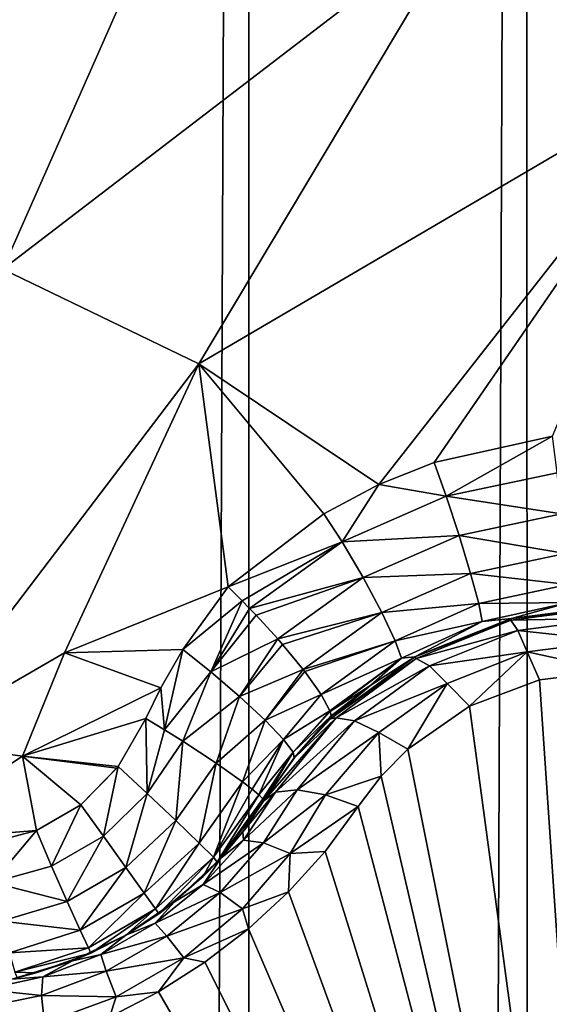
# Model space of a CAD drawing. Header units: metres. Extents: x -206 to 75, y -104 to 104.
# Tile 435 of 656: x -96.15 to -95.13, y 50.47 to 52.35. Entities that reach past the tile are written whole.
import ezdxf

# ---------------------------------------------------------------- set-up
doc = ezdxf.new("R2010")
doc.units = ezdxf.units.M
doc.layers.add('solid_01_1-CONSUMER_THERM_B_125288', color=7, linetype='CONTINUOUS')

msp = doc.modelspace()

# ---------------------------------------------------------------- linework, layer by layer
at = {"layer": 'solid_01_1-CONSUMER_THERM_B_125288'}
for points in [[(-95.179237, 63.683804), (-94.683701, 63.930634), (-95.160995, -63.721348)], [(-94.683701, 63.930634), (-94.66539, -63.968037), (-95.160995, -63.721348)], [(-95.711685, 63.53223), (-95.179237, 63.683804), (-95.693489, -63.569927)], [(-95.179237, 63.683804), (-95.160995, -63.721348), (-95.693489, -63.569927)], [(-76.404617, 63.580017, 75.400002), (-185.604614, 63.572178, 75.400002), (-92.716316, 42.429672, 75.400002)], [(-185.604614, 63.572178, 75.400002), (-93.500069, 42.491352, 75.400002), (-92.716316, 42.429672, 75.400002)], [(-185.604614, 63.572178, 75.400002), (-168.500076, 42.491318, 75.400002), (-93.500069, 42.491352, 75.400002)], [(-96.262909, 63.481071), (-95.711685, 63.53223), (-96.244728, -63.518929)], [(-95.711685, 63.53223), (-95.693489, -63.569927), (-96.244728, -63.518929)], [(-94.904015, 55.228691, 72.400002), (-105.25354, 48.577946, 72.400002), (-102.325867, 53.848759, 72.400002)], [(-94.904015, 55.228691, 72.400002), (-94.903542, 48.57869, 72.400002), (-105.25354, 48.577946, 72.400002)], [(-95.999763, 54.692722, 3.113388), (-96.23877, 54.97747, 2.826262), (-105.713226, 46.540829, 3.112886)], [(-95.481506, 54.962761, 3.5), (-95.141167, 53.669785, 3.5), (-104.854118, 45.517281, 3.5)], [(-95.481506, 54.962761, 3.5), (-104.854118, 45.517281, 3.5), (-95.949623, 54.907352, 3.5)], [(-95.949623, 54.907352, 3.5), (-104.854118, 45.517281, 3.5), (-96.411331, 54.815514, 3.5)], [(-95.999763, 54.692722, 3.113388), (-105.713226, 46.540829, 3.112886), (-105.444244, 46.220364, 3.325387)], [(-95.730453, 54.371861, 3.325905), (-95.999763, 54.692722, 3.113388), (-105.444244, 46.220364, 3.325387)], [(-95.730453, 54.371861, 3.325905), (-105.444244, 46.220364, 3.325387), (-105.154472, 45.875126, 3.455959)], [(-95.440338, 54.026215, 3.45631), (-95.730453, 54.371861, 3.325905), (-105.154472, 45.875126, 3.455959)], [(-95.440338, 54.026215, 3.45631), (-105.154472, 45.875126, 3.455959), (-104.854118, 45.517281, 3.5)], [(-95.440338, 54.026215, 3.45631), (-104.854118, 45.517281, 3.5), (-95.141167, 53.669785, 3.5)], [(-95.288589, 52.559952, 17.912331), (-94.832817, 52.264687, 18.055769), (-94.709366, 53.330734, 17.470345)], [(-96.294556, 52.938934, 17.595724), (-96.577385, 52.000168, 18.003803), (-95.778992, 52.786156, 17.75799)], [(-95.778992, 52.786156, 17.75799), (-96.577385, 52.000168, 18.003803), (-96.181168, 51.875515, 18.128504)], [(-95.778992, 52.786156, 17.75799), (-96.181168, 51.875515, 18.128504), (-95.288589, 52.559952, 17.912331)], [(-95.288589, 52.559952, 17.912331), (-96.181168, 51.875515, 18.128504), (-95.805466, 51.694023, 18.246748)], [(-95.288589, 52.559952, 17.912331), (-95.805466, 51.694023, 18.246748), (-94.832817, 52.264687, 18.055769)], [(-94.832817, 52.264687, 18.055769), (-95.805466, 51.694023, 18.246748), (-95.461296, 51.462643, 18.354891)], [(-95.355186, 51.505085, 18.346449), (-94.832817, 52.264687, 18.055769), (-95.461296, 51.462643, 18.354891)], [(-95.355186, 51.505085, 18.346449), (-95.128372, 51.555447, 18.336422), (-94.832817, 52.264687, 18.055769)], [(-96.355331, 50.971485, 18.393747), (-95.805466, 51.694023, 18.246748), (-96.181168, 51.875515, 18.128504)], [(-96.355331, 50.971485, 18.393747), (-96.062744, 51.140457, 18.393749), (-95.805466, 51.694023, 18.246748)], [(-96.062744, 51.140457, 18.393749), (-95.749413, 51.266682, 18.393747), (-95.805466, 51.694023, 18.246748)], [(-95.566223, 51.40675, 18.365993), (-95.461296, 51.462643, 18.354891), (-95.805466, 51.694023, 18.246748)], [(-95.749413, 51.266682, 18.393747), (-95.566223, 51.40675, 18.365993), (-95.805466, 51.694023, 18.246748)], [(-95.332443, 51.440636, 18.358753), (-95.128372, 51.555447, 18.336422), (-95.355186, 51.505085, 18.346449)], [(-95.332443, 51.440636, 18.358753), (-95.119804, 51.485401, 18.349483), (-95.128372, 51.555447, 18.336422)], [(-95.332443, 51.440636, 18.358753), (-95.355186, 51.505085, 18.346449), (-95.461296, 51.462643, 18.354891)], [(-95.111359, 51.406471, 18.3398), (-95.119804, 51.485401, 18.349483), (-95.332443, 51.440636, 18.358753)], [(-95.531532, 51.352921, 18.376822), (-95.461296, 51.462643, 18.354891), (-95.566223, 51.40675, 18.365993)], [(-95.531532, 51.352921, 18.376822), (-95.332443, 51.440636, 18.358753), (-95.461296, 51.462643, 18.354891)], [(-95.307526, 51.365269, 18.349089), (-95.332443, 51.440636, 18.358753), (-95.531532, 51.352921, 18.376822)], [(-95.111359, 51.406471, 18.3398), (-95.332443, 51.440636, 18.358753), (-95.307526, 51.365269, 18.349089)], [(-95.531532, 51.352921, 18.376822), (-95.566223, 51.40675, 18.365993), (-95.749413, 51.266682, 18.393747)], [(-95.111359, 51.406471, 18.3398), (-95.307526, 51.365269, 18.349089), (-95.103867, 51.330791, 18.302893)], [(-95.531532, 51.352921, 18.376822), (-95.749413, 51.266682, 18.393747), (-95.72271, 51.240097, 18.401197)], [(-95.531532, 51.352921, 18.376822), (-95.72271, 51.240097, 18.401197), (-95.708481, 51.225464, 18.402803)], [(-95.491272, 51.2845, 18.367188), (-95.531532, 51.352921, 18.376822), (-95.708481, 51.225464, 18.402803)], [(-95.307526, 51.365269, 18.349089), (-95.531532, 51.352921, 18.376822), (-95.491272, 51.2845, 18.367188)], [(-95.307526, 51.365269, 18.349089), (-95.491272, 51.2845, 18.367188), (-95.285324, 51.2925, 18.312248)], [(-95.307526, 51.365269, 18.349089), (-95.285324, 51.2925, 18.312248), (-95.103867, 51.330791, 18.302893)], [(-95.103867, 51.330791, 18.302893), (-95.285324, 51.2925, 18.312248), (-95.098694, 51.27161, 18.242765)], [(-95.491272, 51.2845, 18.367188), (-95.708481, 51.225464, 18.402803), (-95.696068, 51.212429, 18.402845)], [(-95.491272, 51.2845, 18.367188), (-95.696068, 51.212429, 18.402845), (-95.654778, 51.16713, 18.393162)], [(-95.491272, 51.2845, 18.367188), (-95.654778, 51.16713, 18.393162), (-95.455124, 51.217487, 18.330465)], [(-95.491272, 51.2845, 18.367188), (-95.455124, 51.217487, 18.330465), (-95.285324, 51.2925, 18.312248)], [(-95.285324, 51.2925, 18.312248), (-95.455124, 51.217487, 18.330465), (-95.269875, 51.235023, 18.25223)], [(-95.285324, 51.2925, 18.312248), (-95.269875, 51.235023, 18.25223), (-95.098694, 51.27161, 18.242765)], [(-95.836639, 51.147198, 18.416172), (-95.749413, 51.266682, 18.393747), (-96.062744, 51.140457, 18.393749)], [(-95.72271, 51.240097, 18.401197), (-95.749413, 51.266682, 18.393747), (-95.836639, 51.147198, 18.416172)], [(-95.098694, 51.27161, 18.242765), (-95.269875, 51.235023, 18.25223), (-95.096466, 51.236965, 18.170753)], [(-95.782913, 51.104206, 18.4196), (-95.72271, 51.240097, 18.401197), (-95.836639, 51.147198, 18.416172)], [(-95.782913, 51.104206, 18.4196), (-95.708481, 51.225464, 18.402803), (-95.72271, 51.240097, 18.401197)], [(-95.782913, 51.104206, 18.4196), (-95.696068, 51.212429, 18.402845), (-95.708481, 51.225464, 18.402803)], [(-95.455124, 51.217487, 18.330465), (-95.429626, 51.163494, 18.270639), (-95.269875, 51.235023, 18.25223)], [(-95.269875, 51.235023, 18.25223), (-95.429626, 51.163494, 18.270639), (-95.263084, 51.200706, 18.180346)], [(-95.269875, 51.235023, 18.25223), (-95.263084, 51.200706, 18.180346), (-95.096466, 51.236965, 18.170753)], [(-95.096466, 51.236965, 18.170753), (-95.263084, 51.200706, 18.180346), (-95.207436, 51.206371, 18.105028)], [(-95.208191, 51.2033, 16.839653), (-95.011162, 51.228828, 16.849575), (-95.207993, 51.206226, 16.876986)], [(-95.011162, 51.206738, 16.776274), (-95.011162, 51.228828, 16.849575), (-95.208191, 51.2033, 16.839653)], [(-95.011902, 51.231251, 16.884211), (-95.207436, 51.206371, 18.105028), (-95.207993, 51.206226, 16.876986)], [(-95.011162, 51.228828, 16.849575), (-95.011902, 51.231251, 16.884211), (-95.207993, 51.206226, 16.876986)], [(-95.096466, 51.236965, 18.170753), (-95.207436, 51.206371, 18.105028), (-95.011162, 51.231251, 18.098503)], [(-95.011902, 51.231251, 16.884211), (-95.011162, 51.231251, 18.098503), (-95.207436, 51.206371, 18.105028)], [(-95.782913, 51.104206, 18.4196), (-95.654778, 51.16713, 18.393162), (-95.696068, 51.212429, 18.402845)], [(-95.455124, 51.217487, 18.330465), (-95.654778, 51.16713, 18.393162), (-95.64563, 51.156643, 18.388723)], [(-95.455124, 51.217487, 18.330465), (-95.64563, 51.156643, 18.388723), (-95.606041, 51.108696, 18.356619)], [(-95.455124, 51.217487, 18.330465), (-95.606041, 51.108696, 18.356619), (-95.429626, 51.163494, 18.270639)], [(-95.207993, 51.206226, 16.876986), (-95.392235, 51.132847, 18.124289), (-95.392418, 51.132744, 16.855482)], [(-95.208191, 51.2033, 16.839653), (-95.207993, 51.206226, 16.876986), (-95.392418, 51.132744, 16.855482)], [(-95.389587, 51.129765, 16.810608), (-95.208191, 51.2033, 16.839653), (-95.392418, 51.132744, 16.855482)], [(-95.263084, 51.200706, 18.180346), (-95.392235, 51.132847, 18.124289), (-95.207436, 51.206371, 18.105028)], [(-95.207993, 51.206226, 16.876986), (-95.207436, 51.206371, 18.105028), (-95.392235, 51.132847, 18.124289)], [(-95.194695, 51.183243, 16.767012), (-95.208191, 51.2033, 16.839653), (-95.389587, 51.129765, 16.810608)], [(-95.194695, 51.183243, 16.767012), (-95.011162, 51.206738, 16.776274), (-95.208191, 51.2033, 16.839653)], [(-95.194695, 51.183243, 16.767012), (-95.011154, 51.163498, 16.713093), (-95.011162, 51.206738, 16.776274)], [(-95.429626, 51.163494, 18.270639), (-95.417969, 51.130013, 18.198986), (-95.263084, 51.200706, 18.180346)], [(-95.263084, 51.200706, 18.180346), (-95.417969, 51.130013, 18.198986), (-95.392235, 51.132847, 18.124289)], [(-95.364067, 51.115448, 16.739864), (-95.194695, 51.183243, 16.767012), (-95.389587, 51.129765, 16.810608)], [(-95.364067, 51.115448, 16.739864), (-95.176895, 51.142559, 16.704649), (-95.194695, 51.183243, 16.767012)], [(-95.194695, 51.183243, 16.767012), (-95.176895, 51.142559, 16.704649), (-95.011154, 51.163498, 16.713093)], [(-95.782913, 51.104206, 18.4196), (-95.727676, 51.056965, 18.402061), (-95.654778, 51.16713, 18.393162)], [(-95.727676, 51.056965, 18.402061), (-95.64563, 51.156643, 18.388723), (-95.654778, 51.16713, 18.393162)], [(-95.836639, 51.147198, 18.416172), (-96.062744, 51.140457, 18.393749), (-95.878609, 51.073784, 18.426382)], [(-95.871391, 50.99308, 18.433228), (-95.836639, 51.147198, 18.416172), (-95.878609, 51.073784, 18.426382)], [(-95.782913, 51.104206, 18.4196), (-95.836639, 51.147198, 18.416172), (-95.871391, 50.99308, 18.433228)], [(-95.727676, 51.056965, 18.402061), (-95.606041, 51.108696, 18.356619), (-95.64563, 51.156643, 18.388723)], [(-95.429626, 51.163494, 18.270639), (-95.606041, 51.108696, 18.356619), (-95.602737, 51.104458, 18.352715)], [(-95.429626, 51.163494, 18.270639), (-95.602737, 51.104458, 18.352715), (-95.571434, 51.06078, 18.298189)], [(-95.429626, 51.163494, 18.270639), (-95.571434, 51.06078, 18.298189), (-95.417969, 51.130013, 18.198986)], [(-95.011154, 51.163498, 16.713093), (-95.176895, 51.142559, 16.704649), (-95.011192, 51.106247, 16.667709)], [(-96.143593, 50.942589, 18.426445), (-96.062744, 51.140457, 18.393749), (-96.355331, 50.971485, 18.393747)], [(-95.878609, 51.073784, 18.426382), (-96.062744, 51.140457, 18.393749), (-96.143593, 50.942589, 18.426445)], [(-95.417969, 51.130013, 18.198986), (-95.571434, 51.06078, 18.298189), (-95.554657, 51.029728, 18.230299)], [(-95.417969, 51.130013, 18.198986), (-95.554657, 51.029728, 18.230299), (-95.554138, 51.028282, 18.225767)], [(-95.417969, 51.130013, 18.198986), (-95.554138, 51.028282, 18.225767), (-95.4767, 51.078827, 18.138412)], [(-95.392418, 51.132744, 16.855482), (-95.553978, 51.014175, 18.155281), (-95.554077, 51.014076, 16.819864)], [(-95.389587, 51.129765, 16.810608), (-95.392418, 51.132744, 16.855482), (-95.554077, 51.014076, 16.819864)], [(-95.54258, 51.016243, 16.764397), (-95.389587, 51.129765, 16.810608), (-95.554077, 51.014076, 16.819864)], [(-95.392418, 51.132744, 16.855482), (-95.4767, 51.078827, 18.138412), (-95.553978, 51.014175, 18.155281)], [(-95.364067, 51.115448, 16.739864), (-95.389587, 51.129765, 16.810608), (-95.54258, 51.016243, 16.764397)], [(-95.417969, 51.130013, 18.198986), (-95.4767, 51.078827, 18.138412), (-95.392235, 51.132847, 18.124289)], [(-95.392418, 51.132744, 16.855482), (-95.392235, 51.132847, 18.124289), (-95.4767, 51.078827, 18.138412)], [(-95.364067, 51.115448, 16.739864), (-95.330322, 51.081974, 16.679846), (-95.176895, 51.142559, 16.704649)], [(-95.176895, 51.142559, 16.704649), (-95.330322, 51.081974, 16.679846), (-95.287415, 51.038219, 16.63912)], [(-95.176895, 51.142559, 16.704649), (-95.287415, 51.038219, 16.63912), (-95.153236, 51.08905, 16.660555)], [(-95.176895, 51.142559, 16.704649), (-95.153236, 51.08905, 16.660555), (-95.011192, 51.106247, 16.667709)], [(-95.727676, 51.056965, 18.402061), (-95.67878, 51.011639, 18.36202), (-95.606041, 51.108696, 18.356619)], [(-95.67878, 51.011639, 18.36202), (-95.602737, 51.104458, 18.352715), (-95.606041, 51.108696, 18.356619)], [(-95.507553, 51.010471, 16.696568), (-95.364067, 51.115448, 16.739864), (-95.54258, 51.016243, 16.764397)], [(-95.507553, 51.010471, 16.696568), (-95.330322, 51.081974, 16.679846), (-95.364067, 51.115448, 16.739864)], [(-95.782913, 51.104206, 18.4196), (-95.871391, 50.99308, 18.433228), (-95.836479, 50.971096, 18.42696)], [(-95.782913, 51.104206, 18.4196), (-95.836479, 50.971096, 18.42696), (-95.727676, 51.056965, 18.402061)], [(-95.67878, 51.011639, 18.36202), (-95.571434, 51.06078, 18.298189), (-95.602737, 51.104458, 18.352715)], [(-95.153236, 51.08905, 16.660555), (-95.287415, 51.038219, 16.63912), (-95.010834, 48.981251, 15.440842)], [(-95.011192, 51.106247, 16.667709), (-95.153236, 51.08905, 16.660555), (-95.010834, 48.981251, 15.440842)], [(-95.906952, 51.014896, 18.432564), (-95.878609, 51.073784, 18.426382), (-96.143593, 50.942589, 18.426445)], [(-95.871391, 50.99308, 18.433228), (-95.878609, 51.073784, 18.426382), (-95.906952, 51.014896, 18.432564)], [(-95.4767, 51.078827, 18.138412), (-95.554138, 51.028282, 18.225767), (-95.552261, 51.019875, 18.193224)], [(-95.4767, 51.078827, 18.138412), (-95.552261, 51.019875, 18.193224), (-95.553978, 51.014175, 18.155281)], [(-95.507553, 51.010471, 16.696568), (-95.461044, 50.98774, 16.64016), (-95.330322, 51.081974, 16.679846)], [(-95.330322, 51.081974, 16.679846), (-95.461044, 50.98774, 16.64016), (-95.405891, 50.955887, 16.603491)], [(-95.330322, 51.081974, 16.679846), (-95.405891, 50.955887, 16.603491), (-95.287415, 51.038219, 16.63912)], [(-95.727676, 51.056965, 18.402061), (-95.836479, 50.971096, 18.42696), (-95.772507, 50.929127, 18.394554)], [(-95.727676, 51.056965, 18.402061), (-95.772507, 50.929127, 18.394554), (-95.67878, 51.011639, 18.36202)], [(-95.67878, 51.011639, 18.36202), (-95.643517, 50.974792, 18.304127), (-95.571434, 51.06078, 18.298189)], [(-95.643517, 50.974792, 18.304127), (-95.554657, 51.029728, 18.230299), (-95.571434, 51.06078, 18.298189)], [(-95.287415, 51.038219, 16.63912), (-95.405891, 50.955887, 16.603491), (-95.010834, 48.981251, 15.440842)], [(-95.960411, 50.922913, 18.438087), (-95.906952, 51.014896, 18.432564), (-96.143593, 50.942589, 18.426445)], [(-95.904915, 50.871403, 18.430729), (-95.906952, 51.014896, 18.432564), (-95.960411, 50.922913, 18.438087)], [(-95.904915, 50.871403, 18.430729), (-95.871391, 50.99308, 18.433228), (-95.906952, 51.014896, 18.432564)], [(-95.54258, 51.016243, 16.764397), (-95.681831, 50.856304, 16.770613), (-95.658752, 50.873505, 16.703558)], [(-95.54258, 51.016243, 16.764397), (-95.622864, 50.939568, 16.79689), (-95.681831, 50.856304, 16.770613)], [(-95.507553, 51.010471, 16.696568), (-95.54258, 51.016243, 16.764397), (-95.658752, 50.873505, 16.703558)], [(-95.643517, 50.974792, 18.304127), (-95.625351, 50.950562, 18.237627), (-95.554657, 51.029728, 18.230299)], [(-95.625351, 50.950562, 18.237627), (-95.554138, 51.028282, 18.225767), (-95.554657, 51.029728, 18.230299)], [(-95.625351, 50.950562, 18.237627), (-95.552261, 51.019875, 18.193224), (-95.554138, 51.028282, 18.225767)], [(-95.625351, 50.950562, 18.237627), (-95.62307, 50.939312, 18.172096), (-95.552261, 51.019875, 18.193224)], [(-95.62307, 50.939312, 18.172096), (-95.553978, 51.014175, 18.155281), (-95.552261, 51.019875, 18.193224)], [(-95.554077, 51.014076, 16.819864), (-95.553978, 51.014175, 18.155281), (-95.62307, 50.939312, 18.172096)], [(-95.554077, 51.014076, 16.819864), (-95.62307, 50.939312, 18.172096), (-95.622864, 50.939568, 16.79689)], [(-95.54258, 51.016243, 16.764397), (-95.554077, 51.014076, 16.819864), (-95.622864, 50.939568, 16.79689)], [(-95.67878, 51.011639, 18.36202), (-95.772507, 50.929127, 18.394554), (-95.722023, 50.893562, 18.338903)], [(-95.67878, 51.011639, 18.36202), (-95.722023, 50.893562, 18.338903), (-95.643517, 50.974792, 18.304127)], [(-95.507553, 51.010471, 16.696568), (-95.658752, 50.873505, 16.703558), (-95.617218, 50.877972, 16.639465)], [(-95.507553, 51.010471, 16.696568), (-95.617218, 50.877972, 16.639465), (-95.461044, 50.98774, 16.64016)], [(-95.904915, 50.871403, 18.430729), (-95.836479, 50.971096, 18.42696), (-95.871391, 50.99308, 18.433228)], [(-95.461044, 50.98774, 16.64016), (-95.617218, 50.877972, 16.639465), (-95.563133, 50.868511, 16.588625)], [(-95.461044, 50.98774, 16.64016), (-95.563133, 50.868511, 16.588625), (-95.456703, 50.904125, 16.580469)], [(-95.461044, 50.98774, 16.64016), (-95.456703, 50.904125, 16.580469), (-95.405891, 50.955887, 16.603491)], [(-96.143593, 50.942589, 18.426445), (-96.355331, 50.971485, 18.393747), (-96.390526, 50.778667, 18.426289)], [(-95.904915, 50.871403, 18.430729), (-95.849815, 50.819401, 18.397264), (-95.836479, 50.971096, 18.42696)], [(-95.849815, 50.819401, 18.397264), (-95.772507, 50.929127, 18.394554), (-95.836479, 50.971096, 18.42696)], [(-95.643517, 50.974792, 18.304127), (-95.722023, 50.893562, 18.338903), (-95.703682, 50.879463, 18.304218)], [(-95.643517, 50.974792, 18.304127), (-95.703682, 50.879463, 18.304218), (-95.690651, 50.86837, 18.266209)], [(-95.643517, 50.974792, 18.304127), (-95.690651, 50.86837, 18.266209), (-95.625351, 50.950562, 18.237627)], [(-96.116348, 50.800217, 18.439516), (-96.143593, 50.942589, 18.426445), (-96.390526, 50.778667, 18.426289)], [(-95.963043, 50.919422, 18.438204), (-95.960411, 50.922913, 18.438087), (-96.143593, 50.942589, 18.426445)], [(-96.031685, 50.84956, 18.439503), (-95.963043, 50.919422, 18.438204), (-96.143593, 50.942589, 18.426445)], [(-96.116348, 50.800217, 18.439516), (-96.031685, 50.84956, 18.439503), (-96.143593, 50.942589, 18.426445)], [(-95.625351, 50.950562, 18.237627), (-95.690651, 50.86837, 18.266209), (-95.683296, 50.860569, 18.225876)], [(-95.625351, 50.950562, 18.237627), (-95.683296, 50.860569, 18.225876), (-95.681831, 50.856304, 18.184393)], [(-95.62307, 50.939312, 18.172096), (-95.625351, 50.950562, 18.237627), (-95.681831, 50.856304, 18.184393)], [(-95.622864, 50.939568, 16.79689), (-95.681831, 50.856304, 18.184393), (-95.681831, 50.856304, 16.770613)], [(-95.622864, 50.939568, 16.79689), (-95.62307, 50.939312, 18.172096), (-95.681831, 50.856304, 18.184393)], [(-95.405891, 50.955887, 16.603491), (-95.456703, 50.904125, 16.580469), (-95.010834, 48.981251, 15.440842)], [(-96.031685, 50.84956, 18.439503), (-95.960411, 50.922913, 18.438087), (-95.963043, 50.919422, 18.438204)], [(-95.988319, 50.789375, 18.430349), (-95.960411, 50.922913, 18.438087), (-96.031685, 50.84956, 18.439503)], [(-95.988319, 50.789375, 18.430349), (-95.904915, 50.871403, 18.430729), (-95.960411, 50.922913, 18.438087)], [(-95.849815, 50.819401, 18.397264), (-95.804916, 50.776104, 18.338661), (-95.772507, 50.929127, 18.394554)], [(-95.804916, 50.776104, 18.338661), (-95.722023, 50.893562, 18.338903), (-95.772507, 50.929127, 18.394554)], [(-95.563133, 50.868511, 16.588625), (-95.500633, 50.846233, 16.554106), (-95.456703, 50.904125, 16.580469)], [(-95.456703, 50.904125, 16.580469), (-95.500633, 50.846233, 16.554106), (-95.010834, 48.981251, 15.440842)], [(-95.804916, 50.776104, 18.338661), (-95.777901, 50.748905, 18.264473), (-95.722023, 50.893562, 18.338903)], [(-95.777901, 50.748905, 18.264473), (-95.703682, 50.879463, 18.304218), (-95.722023, 50.893562, 18.338903)], [(-95.988319, 50.789375, 18.430349), (-95.94532, 50.729504, 18.395987), (-95.904915, 50.871403, 18.430729)], [(-95.94532, 50.729504, 18.395987), (-95.849815, 50.819401, 18.397264), (-95.904915, 50.871403, 18.430729)], [(-95.777901, 50.748905, 18.264473), (-95.690651, 50.86837, 18.266209), (-95.703682, 50.879463, 18.304218)], [(-95.777901, 50.748905, 18.264473), (-95.770386, 50.739624, 18.188536), (-95.690651, 50.86837, 18.266209)], [(-95.683296, 50.860569, 18.225876), (-95.690651, 50.86837, 18.266209), (-95.770386, 50.739624, 18.188536)], [(-95.658752, 50.873505, 16.703558), (-95.681831, 50.856304, 16.770613), (-95.721596, 50.797989, 16.735821)], [(-95.7201, 50.781948, 16.652727), (-95.658752, 50.873505, 16.703558), (-95.721596, 50.797989, 16.735821)], [(-95.617218, 50.877972, 16.639465), (-95.658752, 50.873505, 16.703558), (-95.7201, 50.781948, 16.652727)], [(-95.681671, 50.77663, 16.586761), (-95.617218, 50.877972, 16.639465), (-95.7201, 50.781948, 16.652727)], [(-95.563133, 50.868511, 16.588625), (-95.617218, 50.877972, 16.639465), (-95.681671, 50.77663, 16.586761)], [(-95.681671, 50.77663, 16.586761), (-95.630791, 50.756004, 16.53344), (-95.563133, 50.868511, 16.588625)], [(-95.563133, 50.868511, 16.588625), (-95.630791, 50.756004, 16.53344), (-95.500633, 50.846233, 16.554106)], [(-96.088127, 50.731674, 18.430347), (-96.031685, 50.84956, 18.439503), (-96.116348, 50.800217, 18.439516)], [(-96.088127, 50.731674, 18.430347), (-95.988319, 50.789375, 18.430349), (-96.031685, 50.84956, 18.439503)], [(-95.683296, 50.860569, 18.225876), (-95.770386, 50.739624, 18.188536), (-95.681831, 50.856304, 18.184393)], [(-95.770386, 50.739624, 18.188536), (-95.721596, 50.797989, 16.735821), (-95.681831, 50.856304, 16.770613)], [(-95.681831, 50.856304, 18.184393), (-95.770386, 50.739624, 18.188536), (-95.681831, 50.856304, 16.770613)], [(-95.630791, 50.756004, 16.53344), (-95.564156, 50.760185, 16.516445), (-95.500633, 50.846233, 16.554106)], [(-95.500633, 50.846233, 16.554106), (-95.564156, 50.760185, 16.516445), (-95.010834, 48.981251, 15.440842)], [(-95.94532, 50.729504, 18.395987), (-95.910126, 50.680317, 18.337484), (-95.849815, 50.819401, 18.397264)], [(-95.910126, 50.680317, 18.337484), (-95.804916, 50.776104, 18.338661), (-95.849815, 50.819401, 18.397264)], [(-96.213318, 50.774685, 18.438215), (-96.116348, 50.800217, 18.439516), (-96.390526, 50.778667, 18.426289)], [(-96.200844, 50.700336, 18.430731), (-96.116348, 50.800217, 18.439516), (-96.213318, 50.774685, 18.438215)], [(-96.200844, 50.700336, 18.430731), (-96.088127, 50.731674, 18.430347), (-96.116348, 50.800217, 18.439516)], [(-96.088127, 50.731674, 18.430347), (-96.057716, 50.664539, 18.395985), (-95.988319, 50.789375, 18.430349)], [(-96.057716, 50.664539, 18.395985), (-95.94532, 50.729504, 18.395987), (-95.988319, 50.789375, 18.430349)], [(-95.770386, 50.739624, 18.188536), (-95.763672, 50.746971, 16.708687), (-95.721596, 50.797989, 16.735821)], [(-95.7201, 50.781948, 16.652727), (-95.721596, 50.797989, 16.735821), (-95.763672, 50.746971, 16.708687)], [(-95.910126, 50.680317, 18.337484), (-95.888626, 50.650055, 18.263954), (-95.804916, 50.776104, 18.338661)], [(-95.888626, 50.650055, 18.263954), (-95.777901, 50.748905, 18.264473), (-95.804916, 50.776104, 18.338661)], [(-95.797325, 50.697063, 16.615038), (-95.7201, 50.781948, 16.652727), (-95.763672, 50.746971, 16.708687)], [(-95.681671, 50.77663, 16.586761), (-95.7201, 50.781948, 16.652727), (-95.797325, 50.697063, 16.615038)], [(-95.765228, 50.681633, 16.547298), (-95.681671, 50.77663, 16.586761), (-95.797325, 50.697063, 16.615038)], [(-95.765228, 50.681633, 16.547298), (-95.630791, 50.756004, 16.53344), (-95.681671, 50.77663, 16.586761)], [(-95.765228, 50.681633, 16.547298), (-95.721962, 50.650211, 16.49254), (-95.630791, 50.756004, 16.53344)], [(-95.630791, 50.756004, 16.53344), (-95.721962, 50.650211, 16.49254), (-95.6343, 50.682476, 16.486925)], [(-95.564156, 50.760185, 16.516445), (-95.6343, 50.682476, 16.486925), (-95.010834, 48.981251, 15.440842)], [(-95.630791, 50.756004, 16.53344), (-95.6343, 50.682476, 16.486925), (-95.564156, 50.760185, 16.516445)], [(-96.200844, 50.700336, 18.430731), (-96.057716, 50.664539, 18.395985), (-96.088127, 50.731674, 18.430347)], [(-95.888626, 50.650055, 18.263954), (-95.882225, 50.64072, 18.189608), (-95.777901, 50.748905, 18.264473)], [(-95.777901, 50.748905, 18.264473), (-95.882225, 50.64072, 18.189608), (-95.797218, 50.712101, 18.188999)], [(-95.797325, 50.697063, 16.615038), (-95.763672, 50.746971, 16.708687), (-95.852051, 50.663647, 16.674843)], [(-95.797218, 50.712101, 18.188999), (-95.852051, 50.663647, 16.674843), (-95.763672, 50.746971, 16.708687)], [(-95.777901, 50.748905, 18.264473), (-95.797218, 50.712101, 18.188999), (-95.770386, 50.739624, 18.188536)], [(-95.770386, 50.739624, 18.188536), (-95.797218, 50.712101, 18.188999), (-95.763672, 50.746971, 16.708687)], [(-96.057716, 50.664539, 18.395985), (-96.032669, 50.609486, 18.337484), (-95.94532, 50.729504, 18.395987)], [(-96.032669, 50.609486, 18.337484), (-95.910126, 50.680317, 18.337484), (-95.94532, 50.729504, 18.395987)], [(-95.797218, 50.712101, 18.188999), (-95.882225, 50.64072, 18.189608), (-95.852051, 50.663647, 16.674843)], [(-96.200844, 50.700336, 18.430731), (-96.183296, 50.626644, 18.397263), (-96.057716, 50.664539, 18.395985)], [(-95.889549, 50.62254, 16.594727), (-95.797325, 50.697063, 16.615038), (-95.852051, 50.663647, 16.674843)], [(-95.765228, 50.681633, 16.547298), (-95.797325, 50.697063, 16.615038), (-95.889549, 50.62254, 16.594727)], [(-96.032669, 50.609486, 18.337484), (-96.017181, 50.575756, 18.263954), (-95.910126, 50.680317, 18.337484)], [(-96.017181, 50.575756, 18.263954), (-95.888626, 50.650055, 18.263954), (-95.910126, 50.680317, 18.337484)], [(-95.867149, 50.597801, 16.525846), (-95.765228, 50.681633, 16.547298), (-95.889549, 50.62254, 16.594727)], [(-95.867149, 50.597801, 16.525846), (-95.721962, 50.650211, 16.49254), (-95.765228, 50.681633, 16.547298)], [(-95.721962, 50.650211, 16.49254), (-95.710968, 50.611954, 16.465435), (-95.6343, 50.682476, 16.486925)], [(-95.6343, 50.682476, 16.486925), (-95.710968, 50.611954, 16.465435), (-95.010834, 48.981251, 15.440842)], [(-96.183296, 50.626644, 18.397263), (-96.032669, 50.609486, 18.337484), (-96.057716, 50.664539, 18.395985)], [(-95.889549, 50.62254, 16.594727), (-95.852051, 50.663647, 16.674843), (-95.94558, 50.599751, 16.664267)], [(-95.945572, 50.599758, 18.189676), (-95.94558, 50.599751, 16.664267), (-95.852051, 50.663647, 16.674843)], [(-95.882225, 50.64072, 18.189608), (-95.945572, 50.599758, 18.189676), (-95.852051, 50.663647, 16.674843)], [(-96.017181, 50.575756, 18.263954), (-96.012291, 50.565548, 18.189608), (-95.888626, 50.650055, 18.263954)], [(-95.888626, 50.650055, 18.263954), (-96.012291, 50.565548, 18.189608), (-95.945572, 50.599758, 18.189676)], [(-95.888626, 50.650055, 18.263954), (-95.945572, 50.599758, 18.189676), (-95.882225, 50.64072, 18.189608)], [(-95.867149, 50.597801, 16.525846), (-95.834625, 50.556561, 16.470169), (-95.721962, 50.650211, 16.49254)], [(-95.721962, 50.650211, 16.49254), (-95.834625, 50.556561, 16.470169), (-95.710968, 50.611954, 16.465435)], [(-96.183296, 50.626644, 18.397263), (-96.168198, 50.566132, 18.338661), (-96.032669, 50.609486, 18.337484)], [(-95.993538, 50.5625, 16.594749), (-95.889549, 50.62254, 16.594727), (-95.94558, 50.599751, 16.664267)], [(-95.867149, 50.597801, 16.525846), (-95.889549, 50.62254, 16.594727), (-95.993538, 50.5625, 16.594749)], [(-96.168198, 50.566132, 18.338661), (-96.017181, 50.575756, 18.263954), (-96.032669, 50.609486, 18.337484)], [(-95.993538, 50.5625, 16.594749), (-95.94558, 50.599751, 16.664267), (-96.047661, 50.550671, 16.674841)], [(-96.012291, 50.565548, 18.189608), (-96.047661, 50.550671, 16.674841), (-95.94558, 50.599751, 16.664267)], [(-95.945572, 50.599758, 18.189676), (-96.012291, 50.565548, 18.189608), (-95.94558, 50.599751, 16.664267)], [(-95.834625, 50.556561, 16.470169), (-95.79409, 50.548187, 16.452238), (-95.710968, 50.611954, 16.465435)], [(-95.710968, 50.611954, 16.465435), (-95.79409, 50.548187, 16.452238), (-95.010834, 48.981251, 15.440842)], [(-95.98333, 50.530724, 16.525867), (-95.867149, 50.597801, 16.525846), (-95.993538, 50.5625, 16.594749)], [(-95.98333, 50.530724, 16.525867), (-95.834625, 50.556561, 16.470169), (-95.867149, 50.597801, 16.525846)], [(-96.168198, 50.566132, 18.338661), (-96.158127, 50.529148, 18.264479), (-96.017181, 50.575756, 18.263954)], [(-96.158127, 50.529148, 18.264479), (-96.012291, 50.565548, 18.189608), (-96.017181, 50.575756, 18.263954)], [(-96.158127, 50.529148, 18.264479), (-96.117043, 50.527386, 18.188999), (-96.012291, 50.565548, 18.189608)], [(-96.012291, 50.565548, 18.189608), (-96.117043, 50.527386, 18.188999), (-96.047661, 50.550671, 16.674841)], [(-96.104134, 50.51992, 16.615095), (-95.993538, 50.5625, 16.594749), (-96.047661, 50.550671, 16.674841)], [(-95.98333, 50.530724, 16.525867), (-95.993538, 50.5625, 16.594749), (-96.104134, 50.51992, 16.615095)], [(-96.104134, 50.51992, 16.615095), (-96.047661, 50.550671, 16.674841), (-96.164009, 50.515759, 16.708683)], [(-96.153847, 50.518005, 18.188543), (-96.164009, 50.515759, 16.708683), (-96.047661, 50.550671, 16.674841)], [(-96.117043, 50.527386, 18.188999), (-96.153847, 50.518005, 18.188543), (-96.047661, 50.550671, 16.674841)], [(-95.98333, 50.530724, 16.525867), (-95.96389, 50.481926, 16.470188), (-95.834625, 50.556561, 16.470169)], [(-95.834625, 50.556561, 16.470169), (-95.96389, 50.481926, 16.470188), (-95.883064, 50.491512, 16.447765)], [(-95.834625, 50.556561, 16.470169), (-95.883064, 50.491512, 16.447765), (-95.79409, 50.548187, 16.452238)], [(-95.79409, 50.548187, 16.452238), (-95.883064, 50.491512, 16.447765), (-95.010834, 48.981251, 15.440842)], [(-96.158127, 50.529148, 18.264479), (-96.153847, 50.518005, 18.188543), (-96.117043, 50.527386, 18.188999)], [(-96.106834, 50.484394, 16.547344), (-95.96389, 50.481926, 16.470188), (-95.98333, 50.530724, 16.525867)], [(-96.106834, 50.484394, 16.547344), (-95.98333, 50.530724, 16.525867), (-96.104134, 50.51992, 16.615095)], [(-96.216179, 50.495491, 16.65279), (-96.104134, 50.51992, 16.615095), (-96.164009, 50.515759, 16.708683)], [(-96.106834, 50.484394, 16.547344), (-96.104134, 50.51992, 16.615095), (-96.216179, 50.495491, 16.65279)], [(-96.230797, 50.459538, 16.586805), (-96.106834, 50.484394, 16.547344), (-96.216179, 50.495491, 16.65279)], [(-95.883064, 50.491512, 16.447765), (-95.976631, 50.442757, 16.452236), (-95.010834, 48.981251, 15.440842)], [(-95.96389, 50.481926, 16.470188), (-95.976631, 50.442757, 16.452236), (-95.883064, 50.491512, 16.447765)], [(-96.230797, 50.459538, 16.586805), (-96.101257, 50.431198, 16.492579), (-96.106834, 50.484394, 16.547344)], [(-96.106834, 50.484394, 16.547344), (-96.101257, 50.431198, 16.492579), (-95.96389, 50.481926, 16.470188)], [(-95.96389, 50.481926, 16.470188), (-96.101257, 50.431198, 16.492579), (-95.976631, 50.442757, 16.452236)]]:
    msp.add_3dface(points, dxfattribs=at)

doc.saveas('drawing.dxf')
